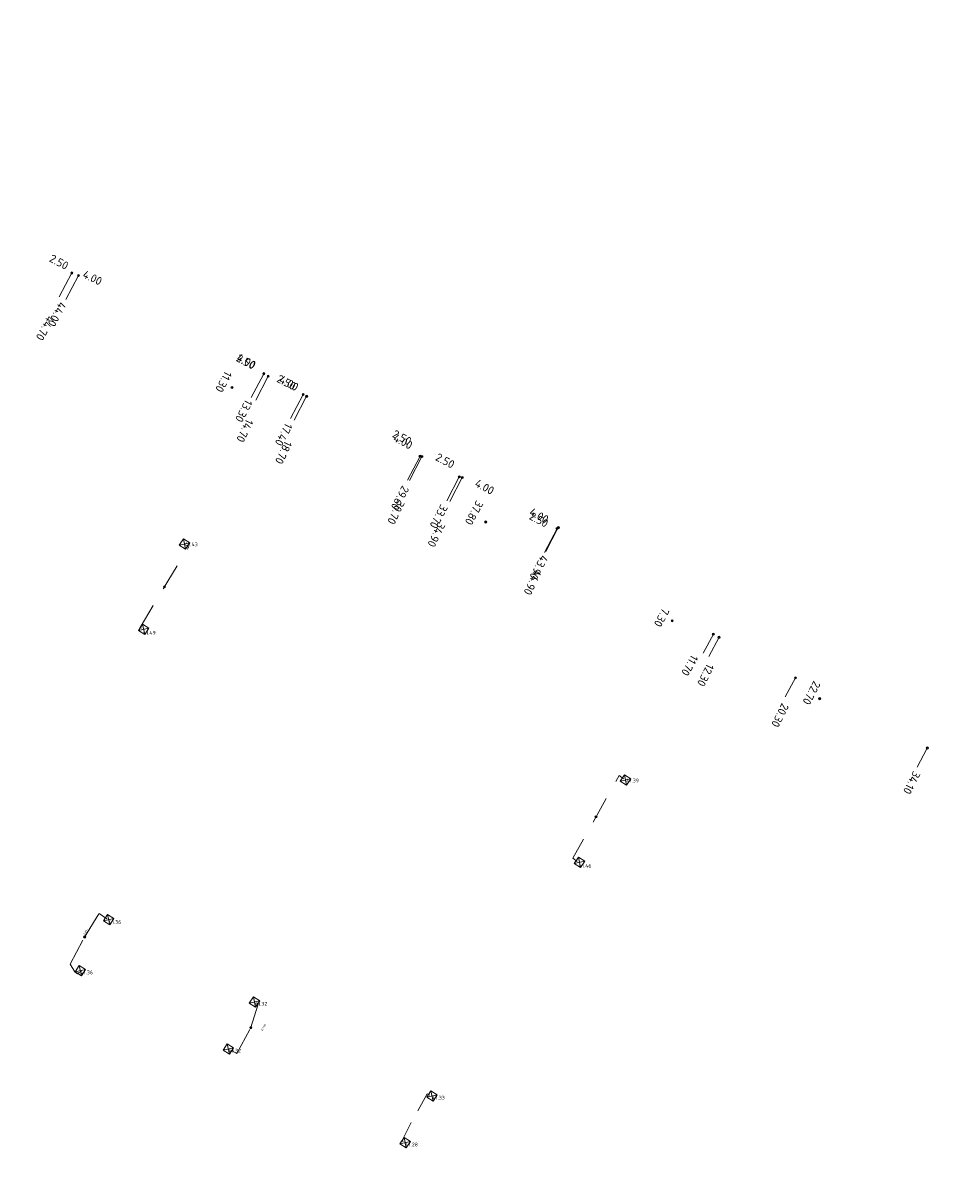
# Model space of a CAD drawing. Header units: inches. Extents: x 0 to 191500, y 0 to 342750.
# Tile 516 of 547: x 189340 to 189424, y 335135 to 335242. Entities that reach past the tile are written whole.
import ezdxf
from ezdxf.enums import TextEntityAlignment as Align

# ---------------------------------------------------------------- set-up
doc = ezdxf.new("R2010")
doc.units = ezdxf.units.IN
doc.header["$MEASUREMENT"] = 0
for name, pattern in [('RI-HWA_HUISAANSLUITING', [4.8, 3, -1.8]), ('RI-HWA_KOLKAANSLUITING', [4.3, 2.5, -1.8]), ('RI-VWA_HUISAANSLUITING', [6.1, 2.5, -1.8, 0, -1.8])]:
    doc.linetypes.add(name, pattern=pattern)
doc.layers.get('0').update_dxf_attribs({"lineweight": 20})
for name, color, linetype, lineweight in [('ECW', 150, 'Continuous', 20), ('N-WE-RI-HWA-MAATVOERING-T25', 151, 'Continuous', 20), ('N-WE-RI-HWA_HUISAANSLUITING', 150, 'RI-HWA_HUISAANSLUITING', 20), ('N-WE-RI-HWA_KOLK-S', 150, 'Continuous', 20), ('N-WE-RI-HWA_KOLKAANSLUITING_PP_160-G', 150, 'RI-HWA_KOLKAANSLUITING', 20), ('N-WE-RI-HWA_RIOOLPUT_ONTSTOPPINGSPUT-G', 150, 'Continuous', 20), ('N-WE-RI-INLAAT', 7, 'Continuous', 20), ('N-WE-RI-VWA-MAATVOERING-T25', 30, 'Continuous', 20), ('N-WE-RI-VWA_HUISAANSLUITING', 20, 'RI-VWA_HUISAANSLUITING', 20), ('N-WE-RI-VWA_RIOOLPUT_ONTSTOPPINGSPUT-G', 30, 'Continuous', 20)]:
    doc.layers.add(name, color=color, linetype=linetype, lineweight=lineweight)
doc.styles.add('ISO', font='isocpeur.ttf', dxfattribs={"height": 2.5})
doc.styles.add('NLCS-ISO', font='txt')
picture_1 = doc.add_image_def('image1.ecw', size_in_pixel=(220000, 285000))

# ---------------------------------------------------------------- blocks, each defined once
blk = doc.blocks.new('A$C2C270354')
h = blk.add_hatch(color=256)
h.dxf.hatch_style = 1
edge = h.paths.add_edge_path()
edge.add_arc((0, 0), 0.1, 0, 360)
blk.add_circle((0, 0), 0.1)

msp = doc.modelspace()

# ---------------------------------------------------------------- linework, layer by layer
at = {"layer": 'N-WE-RI-HWA_HUISAANSLUITING'}
for p, q in [((189344.9017393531, 335218.8122745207), (189343.725118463, 335216.6064723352)), ((189362.0108246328, 335209.7508137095), (189360.8437128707, 335207.5399654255)), ((189364.4695040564, 335205.6259021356), (189365.6366158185, 335207.8367504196)), ((189376.4255554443, 335202.1412450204), (189375.2584436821, 335199.9303967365)), ((189380.0513466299, 335200.2271817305), (189378.8842348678, 335198.0163334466)), ((189389.0716076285, 335195.4653657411), (189387.9044958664, 335193.2545174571))]:
    msp.add_line(p, q, dxfattribs=at)
at = {"layer": 'N-WE-RI-HWA_KOLK-S'}
for p, q in [((189354.580748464, 335194.5116688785), (189354.2021990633, 335193.9270756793)), ((189354.7867922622, 335193.5485262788), (189354.580748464, 335194.5116688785)), ((189355.1653416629, 335194.1331194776), (189354.580748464, 335194.5116688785)), ((189354.2021990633, 335193.9270756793), (189355.1653416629, 335194.1331194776)), ((189354.2021990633, 335193.9270756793), (189354.7867922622, 335193.5485262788)), ((189354.7867922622, 335193.5485262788), (189355.1653416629, 335194.1331194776)), ((189350.8076526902, 335186.6287102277), (189350.4291032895, 335186.0441170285)), ((189350.4291032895, 335186.0441170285), (189351.3922458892, 335186.2501608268)), ((189350.4291032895, 335186.0441170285), (189351.0136964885, 335185.6655676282)), ((189351.0136964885, 335185.6655676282), (189350.8076526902, 335186.6287102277)), ((189351.3922458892, 335186.2501608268), (189350.8076526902, 335186.6287102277)), ((189351.0136964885, 335185.6655676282), (189351.3922458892, 335186.2501608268)), ((189395.2843899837, 335172.73011025), (189394.9058405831, 335172.1455170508)), ((189394.9058405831, 335172.1455170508), (189395.8689831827, 335172.3515608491)), ((189394.9058405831, 335172.1455170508), (189395.4904337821, 335171.7669676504)), ((189395.4904337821, 335171.7669676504), (189395.2843899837, 335172.73011025)), ((189395.8689831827, 335172.3515608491), (189395.2843899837, 335172.73011025)), ((189395.4904337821, 335171.7669676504), (189395.8689831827, 335172.3515608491)), ((189391.037530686, 335165.1289750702), (189390.6589812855, 335164.544381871)), ((189390.6589812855, 335164.544381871), (189391.6221238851, 335164.7504256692)), ((189390.6589812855, 335164.544381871), (189391.2435744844, 335164.1658324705)), ((189391.2435744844, 335164.1658324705), (189391.037530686, 335165.1289750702)), ((189391.6221238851, 335164.7504256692), (189391.037530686, 335165.1289750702)), ((189391.2435744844, 335164.1658324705), (189391.6221238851, 335164.7504256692)), ((189347.585631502, 335159.8425818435), (189347.2070821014, 335159.2579886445)), ((189347.2070821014, 335159.2579886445), (189348.170224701, 335159.4640324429)), ((189347.2070821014, 335159.2579886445), (189347.7916753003, 335158.8794392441)), ((189347.7916753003, 335158.8794392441), (189347.585631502, 335159.8425818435)), ((189348.170224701, 335159.4640324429), (189347.585631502, 335159.8425818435)), ((189347.7916753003, 335158.8794392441), (189348.170224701, 335159.4640324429)), ((189344.9627113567, 335155.1355461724), (189344.584161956, 335154.5509529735)), ((189344.584161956, 335154.5509529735), (189345.5473045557, 335154.7569967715)), ((189345.1687551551, 335154.1724035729), (189344.9627113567, 335155.1355461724)), ((189345.5473045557, 335154.7569967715), (189344.9627113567, 335155.1355461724)), ((189345.1687551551, 335154.1724035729), (189345.5473045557, 335154.7569967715)), ((189344.584161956, 335154.5509529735), (189345.1687551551, 335154.1724035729)), ((189361.0429438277, 335152.2401039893), (189360.6643944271, 335151.6555107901)), ((189360.6643944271, 335151.6555107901), (189361.6275370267, 335151.8615545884)), ((189360.6643944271, 335151.6555107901), (189361.248987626, 335151.2769613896)), ((189361.248987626, 335151.2769613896), (189361.0429438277, 335152.2401039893)), ((189361.6275370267, 335151.8615545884), (189361.0429438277, 335152.2401039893)), ((189361.248987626, 335151.2769613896), (189361.6275370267, 335151.8615545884)), ((189358.6259916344, 335147.8961863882), (189358.2474422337, 335147.3115931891)), ((189358.2474422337, 335147.3115931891), (189359.2105848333, 335147.5176369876)), ((189358.2474422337, 335147.3115931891), (189358.8320354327, 335146.9330437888)), ((189358.8320354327, 335146.9330437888), (189358.6259916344, 335147.8961863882)), ((189359.2105848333, 335147.5176369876), (189358.6259916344, 335147.8961863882)), ((189358.8320354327, 335146.9330437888), (189359.2105848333, 335147.5176369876)), ((189377.4236548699, 335143.5576517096), (189377.0451054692, 335142.9730585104)), ((189377.0451054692, 335142.9730585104), (189378.0082480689, 335143.1791023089)), ((189377.0451054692, 335142.9730585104), (189377.6296986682, 335142.5945091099)), ((189377.6296986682, 335142.5945091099), (189377.4236548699, 335143.5576517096)), ((189378.0082480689, 335143.1791023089), (189377.4236548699, 335143.5576517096)), ((189377.6296986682, 335142.5945091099), (189378.0082480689, 335143.1791023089)), ((189374.9478815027, 335139.263606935), (189374.569332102, 335138.6790137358)), ((189374.569332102, 335138.6790137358), (189375.5324747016, 335138.8850575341)), ((189374.569332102, 335138.6790137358), (189375.1539253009, 335138.3004643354)), ((189375.1539253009, 335138.3004643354), (189374.9478815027, 335139.263606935)), ((189375.5324747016, 335138.8850575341), (189374.9478815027, 335139.263606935)), ((189375.1539253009, 335138.3004643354), (189375.5324747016, 335138.8850575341))]:
    msp.add_line(p, q, dxfattribs=at)
at = {"layer": 'N-WE-RI-HWA_KOLKAANSLUITING_PP_160-G', "flags": 128}
for points in [[(189350.7240744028, 335186.2661193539), (189350.5837971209, 335186.341182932), (189355.0642315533, 335193.7531434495), (189354.8907575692, 335193.9333549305)], [(189390.941198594, 335164.7428794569), (189390.5354264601, 335165.0423502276), (189394.797314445, 335172.6518239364), (189395.1940914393, 335172.3448685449)]]:
    msp.add_lwpolyline(points, dxfattribs=at)
at = {"layer": 'N-WE-RI-HWA_KOLKAANSLUITING_PP_160-G'}
for points in [[(189345.4662108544, 335157.759540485), (189346.8107557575, 335159.9410910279), (189347.5069130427, 335159.4438301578)], [(189345.0019153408, 335154.5215275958), (189344.8216356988, 335154.3551983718), (189344.5714832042, 335154.5307295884), (189344.1396849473, 335155.2676805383), (189345.4662108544, 335157.759540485)], [(189358.9496870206, 335147.3005519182), (189359.5325084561, 335147.0004972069), (189360.7676859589, 335149.3268673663), (189361.4732408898, 335151.5746663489), (189361.3551256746, 335151.6392738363)], [(189377.0984359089, 335143.2959318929), (189377.3257380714, 335143.1765131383)]]:
    msp.add_lwpolyline(points, dxfattribs=at)
at = {"layer": 'N-WE-RI-HWA_KOLKAANSLUITING_PP_160-G', "elevation": 41.07399999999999}
for points in [[(189377.0984359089, 335143.2959318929), (189376.2083247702, 335141.7282828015)], [(189375.6220137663, 335140.6243164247), (189374.7630101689, 335138.9867602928), (189374.8719848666, 335138.8734747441)]]:
    msp.add_lwpolyline(points, dxfattribs=at)
at = {"layer": 'N-WE-RI-HWA_RIOOLPUT_ONTSTOPPINGSPUT-G'}
for p, q in [((189344.9918653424, 335218.8556024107), (189344.8116133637, 335218.7689466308)), ((189344.8584114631, 335218.9024005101), (189344.945067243, 335218.7221485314)), ((189362.1009506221, 335209.7941415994), (189361.9206986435, 335209.7074858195)), ((189361.9674967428, 335209.8409396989), (189362.0541525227, 335209.6606877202)), ((189359.1651602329, 335208.5169827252), (189358.9849082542, 335208.4303269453)), ((189359.0317063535, 335208.5637808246), (189359.1183621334, 335208.3835288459)), ((189365.7267418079, 335207.8800783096), (189365.5464898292, 335207.7934225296)), ((189365.5932879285, 335207.926876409), (189365.6799437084, 335207.7466244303)), ((189376.5156814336, 335202.1845729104), (189376.3354294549, 335202.0979171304)), ((189376.3822275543, 335202.2313710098), (189376.4688833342, 335202.0511190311)), ((189380.1414726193, 335200.2705096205), (189379.9612206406, 335200.1838538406)), ((189380.00801874, 335200.3173077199), (189380.0946745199, 335200.1370557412)), ((189382.5817499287, 335196.1093392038), (189382.40149795, 335196.0226834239)), ((189382.4482960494, 335196.1561373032), (189382.5349518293, 335195.9758853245)), ((189389.1617336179, 335195.508693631), (189388.9814816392, 335195.4220378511)), ((189389.0282797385, 335195.5554917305), (189389.1149355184, 335195.3752397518)), ((189399.7817126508, 335186.9888556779), (189399.6014606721, 335186.902199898)), ((189399.6482587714, 335187.0356537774), (189399.7349145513, 335186.8554017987)), ((189413.4005213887, 335179.797354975), (189413.22026941, 335179.7106991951)), ((189413.2670675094, 335179.8441530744), (189413.3537232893, 335179.6639010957))]:
    msp.add_line(p, q, dxfattribs=at)
for centre in [(189344.9017393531, 335218.8122745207), (189362.0108246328, 335209.7508137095), (189359.0750342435, 335208.4736548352), (189365.6366158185, 335207.8367504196), (189376.4255554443, 335202.1412450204), (189380.0513466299, 335200.2271817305), (189382.4916239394, 335196.0660113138), (189389.0716076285, 335195.4653657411), (189399.6915866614, 335186.945527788), (189413.3103953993, 335179.754027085)]:
    msp.add_circle(centre, 0.1, dxfattribs=at)
at = {"layer": 'N-WE-RI-VWA_HUISAANSLUITING'}
for p, q in [((189344.2936958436, 335219.0503847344), (189342.4033382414, 335215.5252537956)), ((189362.4144344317, 335209.5187528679), (189360.5634874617, 335205.9727698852)), ((189365.9604174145, 335207.6678058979), (189364.1094704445, 335204.1218229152)), ((189376.5983663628, 335202.1149649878), (189374.7474193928, 335198.5689820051)), ((189380.3216484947, 335200.1714706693), (189378.4707015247, 335196.6254876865)), ((189389.1866059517, 335195.5441032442), (189387.3356589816, 335191.9981202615)), ((189403.4970204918, 335185.7091782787), (189402.5587827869, 335183.9463094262)), ((189404.0258811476, 335185.4277069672), (189403.0876434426, 335183.6648381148)), ((189411.0773565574, 335181.6747561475), (189410.1391188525, 335179.9118872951)), ((189423.2411516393, 335175.2009159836), (189422.3029139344, 335173.4380471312))]:
    msp.add_line(p, q, dxfattribs=at)
at = {"layer": 'N-WE-RI-VWA_RIOOLPUT_ONTSTOPPINGSPUT-G'}
for p, q in [((189344.3838218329, 335219.0937126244), (189344.2035698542, 335219.0070568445)), ((189344.2503679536, 335219.1405107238), (189344.3370237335, 335218.9602587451)), ((189362.5045604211, 335209.5620807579), (189362.3243084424, 335209.475424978)), ((189362.3711065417, 335209.6088788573), (189362.4577623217, 335209.4286268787)), ((189366.0505434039, 335207.7111337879), (189365.8702914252, 335207.624478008)), ((189365.9170895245, 335207.7579318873), (189366.0037453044, 335207.5776799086)), ((189376.6884923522, 335202.1582928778), (189376.5082403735, 335202.0716370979)), ((189376.5550384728, 335202.2050909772), (189376.6416942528, 335202.0248389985)), ((189380.4117744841, 335200.2147985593), (189380.2315225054, 335200.1281427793)), ((189380.2783206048, 335200.2615966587), (189380.3649763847, 335200.08134468)), ((189389.276731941, 335195.5874311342), (189389.0964799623, 335195.5007753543)), ((189389.1432780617, 335195.6342292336), (189389.2299338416, 335195.4539772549)), ((189403.5871464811, 335185.7525061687), (189403.4068945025, 335185.6658503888)), ((189403.4536926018, 335185.7993042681), (189403.5403483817, 335185.6190522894)), ((189404.1160071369, 335185.4710348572), (189403.9357551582, 335185.3843790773)), ((189403.9825532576, 335185.5178329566), (189404.0692090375, 335185.3375809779)), ((189411.1674825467, 335181.7180840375), (189410.987230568, 335181.6314282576)), ((189411.0340286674, 335181.764882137), (189411.1206844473, 335181.5846301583)), ((189423.3312776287, 335175.2442438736), (189423.15102565, 335175.1575880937)), ((189423.1978237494, 335175.291041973), (189423.2844795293, 335175.1107899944))]:
    msp.add_line(p, q, dxfattribs=at)
for centre in [(189344.2936958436, 335219.0503847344), (189362.4144344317, 335209.5187528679), (189365.9604174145, 335207.6678058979), (189376.5983663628, 335202.1149649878), (189380.3216484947, 335200.1714706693), (189389.1866059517, 335195.5441032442), (189403.4970204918, 335185.7091782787), (189404.0258811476, 335185.4277069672), (189411.0773565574, 335181.6747561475), (189423.2411516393, 335175.2009159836)]:
    msp.add_circle(centre, 0.1, dxfattribs=at)

# ---------------------------------------------------------------- block references
at = {"layer": 'N-WE-RI-INLAAT', "xscale": -1, "rotation": 279.7798065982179}
for p in [(189352.8439918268, 335190.0815324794), (189392.6663704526, 335168.8470870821), (189345.466210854, 335157.7595404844), (189360.8081783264, 335149.4007905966)]:
    msp.add_blockref('A$C2C270354', p, dxfattribs=at)

# ---------------------------------------------------------------- texts
at = {"layer": 'N-WE-RI-HWA-MAATVOERING-T25', "style": 'ISO'}
for s, rotation, p in [('2.50', 331.7598560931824, (189342.1342559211, 335220.1524815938)), ('44.00', 242.2824389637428, (189343.1348770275, 335216.4581037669)), ('2.50', 331.8243557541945, (189359.3814934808, 335210.954964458)), ('11.30', 242.1121783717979, (189358.4375223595, 335210.0706959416)), ('2.50', 331.8243557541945, (189363.1218891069, 335209.0482959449)), ('13.30', 242.1121783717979, (189360.3346801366, 335207.4451429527)), ('17.40', 242.1121783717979, (189364.025414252, 335205.2795442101)), ('2.50', 331.8243557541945, (189373.7939251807, 335203.953605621)), ('2.50', 331.8243557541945, (189377.7716018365, 335201.8097868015)), ('29.60', 242.1121783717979, (189374.7960730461, 335199.4874751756)), ('33.70', 242.1121783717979, (189378.3578197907, 335197.7693108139)), ('37.80', 242.1121783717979, (189381.6306888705, 335198.12223575)), ('2.50', 331.8243557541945, (189386.4214687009, 335196.3644424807)), ('43.90', 242.1121783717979, (189387.6100391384, 335193.0953910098)), ('7.30', 241.9281111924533, (189398.8173937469, 335188.2128930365)), ('22.70', 241.9281111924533, (189412.7705113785, 335181.4676590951))]:
    msp.add_text(s, height=0.75, rotation=rotation, dxfattribs=at).set_placement(p)
at = {"layer": 'N-WE-RI-HWA-MAATVOERING-T25', "style": 'NLCS-ISO'}
for s, p in [('41.43', (189354.7377700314, 335194.1787832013)), ('41.49', (189350.8452329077, 335186.0156083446)), ('41.39', (189395.4643512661, 335172.373070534)), ('41.46', (189391.0727230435, 335164.5117451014)), ('41.36', (189347.6892888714, 335159.3156548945)), ('41.36', (189345.0766905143, 335154.6698663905)), ('41.32', (189361.1815653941, 335151.7727255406)), ('41.32', (189358.7498731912, 335147.4379916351)), ('41.33', (189377.5551827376, 335143.1006655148)), ('41.28', (189375.0674866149, 335138.7789147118))]:
    msp.add_text(s, height=0.3499999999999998, rotation=0.01728770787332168, dxfattribs=at).set_placement(p, align=Align.TOP_LEFT)
at = {"layer": 'N-WE-RI-HWA-MAATVOERING-T25', "ltscale": 2, "char_height": 0.1499999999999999, "attachment_point": 3}
for s, insert, rotation in [('{\\fCalibri|b0|i0|c0|p34;8.60m}', (189345.648449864, 335158.5586359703), 61.55482784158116), ('{\\fCalibri|b0|i0|c0|p34;25.75m}', (189362.0788288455, 335149.7637380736), 61.417167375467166)]:
    msp.add_mtext_dynamic_manual_height_columns(s, width=2.182222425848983, gutter_width=1.999999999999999, heights=[0], dxfattribs=dict(at, insert=insert, rotation=rotation))
at = {"layer": 'N-WE-RI-VWA-MAATVOERING-T25', "style": 'ISO'}
for s, rotation, p in [('4.00', 334.0557106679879, (189345.2116228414, 335218.6687652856)), ('44.70', 241.5524963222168, (189342.0667972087, 335215.1813170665)), ('4.00', 331.4216745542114, (189359.4235507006, 335211.0088833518)), ('4.00', 331.4216745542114, (189363.3512282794, 335208.9741108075)), ('14.70', 244.3022953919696, (189360.3962666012, 335205.6418741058)), ('4.00', 331.4216745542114, (189373.8735456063, 335203.5910292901)), ('18.70', 244.3022953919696, (189363.9671578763, 335203.6225781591)), ('4.00', 331.4216745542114, (189381.4090872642, 335199.4055090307)), ('30.70', 244.3022953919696, (189374.3659572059, 335198.1543564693)), ('4.00', 331.4216745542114, (189386.4287813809, 335196.7540057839)), ('34.90', 244.3022953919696, (189378.1107500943, 335196.1218598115)), ('44.90', 244.3022953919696, (189387.0003189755, 335191.7293887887)), ('11.70', 239.6746247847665, (189401.5000168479, 335183.8849960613)), ('12.30', 243.4184631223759, (189402.9238799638, 335183.0522251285)), ('20.30', 243.4184631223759, (189409.8356169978, 335179.4083052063)), ('34.10', 243.4184631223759, (189421.9644578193, 335173.1494060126))]:
    msp.add_text(s, height=0.75, rotation=rotation, dxfattribs=at).set_placement(p)

# ---------------------------------------------------------------- pictures from other files: only their frames are drawn
at = {"layer": 'ECW'}
image = msp.add_image(picture_1, insert=(180500, 328500), size_in_units=(11000, 14250), dxfattribs=at)
image.dxf.flags = 7

doc.saveas('drawing.dxf')
